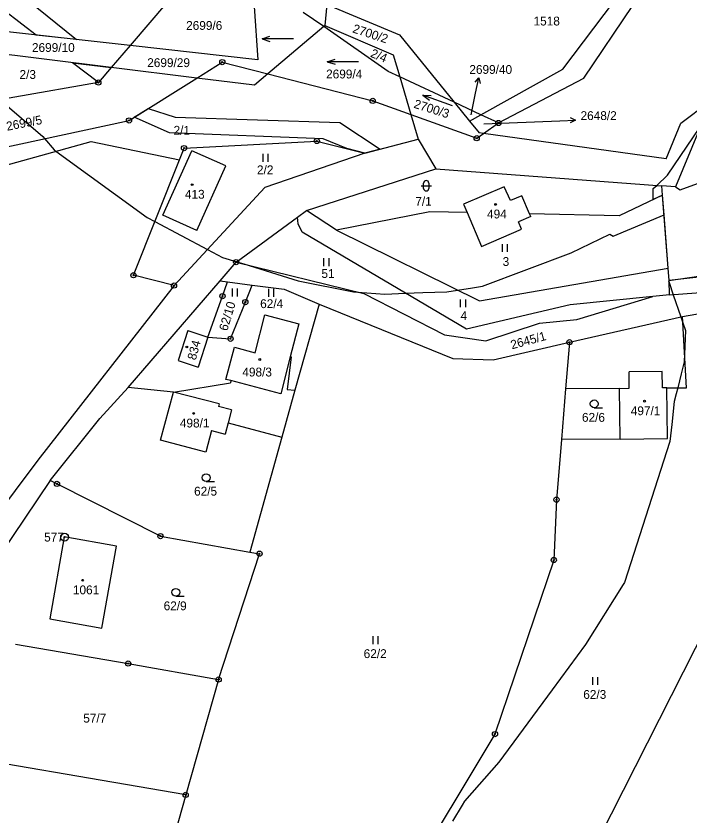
# Model space of a CAD drawing. Extents: x -439246 to -433691, y -1130252 to -1121148.
# Drawn here: x -437304 to -437174.5, y -1123082.2 to -1122928.4 of the extents above; entities that cross this region are included whole.
import ezdxf

# ---------------------------------------------------------------- set-up
doc = ezdxf.new("R2010")
doc.units = 0
for name, color, linetype in [('Vrstva 1', 7, 'Continuous'), ('Vrstva 16', 7, 'Continuous'), ('Vrstva 17', 7, 'Continuous'), ('Vrstva 18', 7, 'Continuous'), ('Vrstva 19', 7, 'Continuous'), ('Vrstva 24', 7, 'Continuous'), ('Vrstva 25', 7, 'Continuous'), ('Vrstva 3', 7, 'Continuous'), ('Vrstva 30', 7, 'Continuous'), ('Vrstva 37', 7, 'Continuous'), ('Vrstva 4', 7, 'Continuous'), ('Vrstva 52', 7, 'Continuous')]:
    doc.layers.add(name, color=color, linetype=linetype)

msp = doc.modelspace()

# ---------------------------------------------------------------- linework, layer by layer
at = {"layer": 'Vrstva 1'}
for p, q in [((-437258.03, -1122993.15), (-437256.14, -1122985.87)), ((-437256.14, -1122985.87), (-437249.63, -1122987.62)), ((-437249.63, -1122987.62), (-437251.27, -1122993.93)), ((-437263.64, -1122998.27), (-437262.01, -1122992.1)), ((-437262.01, -1122992.1), (-437258.03, -1122993.15)), ((-437251.27, -1122993.93), (-437253.11, -1123001.04)), ((-437251.27, -1122993.93), (-437251.13, -1122993.95)), ((-437262.73, -1122998.51), (-437263.64, -1122998.27)), ((-437262.73, -1122998.51), (-437262.78, -1122998.95)), ((-437253.11, -1123001.04), (-437262.73, -1122998.51))]:
    msp.add_line(p, q, dxfattribs=at)
for points in [[(-437274.85, -1122925.67), (-437282.06, -1122934.09)], [(-437244.23, -1122926.22), (-437244.61, -1122930.26)], [(-437244.23, -1122926.22), (-437230.31, -1122932.01)], [(-437198.9, -1122938.62), (-437188.95, -1122925.49)], [(-437258.19, -1122926.57), (-437257.54, -1122936.82)], [(-437244.85, -1122930.47), (-437248.77, -1122927.75)], [(-437194.87, -1122940.34), (-437185.44, -1122926.43)], [(-437282.06, -1122934.09), (-437312.61, -1122930.69)], [(-437244.85, -1122930.47), (-437255.59, -1122939.54)], [(-437244.61, -1122930.26), (-437244.85, -1122930.47)], [(-437232.47, -1122939.06), (-437244.85, -1122930.47)], [(-437244.61, -1122930.26), (-437231.49, -1122935.9)], [(-437230.31, -1122932.01), (-437219.76, -1122945.01)], [(-437285.67, -1122938.32), (-437311.01, -1122935.2)], [(-437282.06, -1122934.09), (-437285.67, -1122938.32)], [(-437257.54, -1122936.82), (-437282.06, -1122934.09)], [(-437231.49, -1122935.9), (-437230.25, -1122940.1)], [(-437285.67, -1122938.32), (-437288.16, -1122941.22)], [(-437269.23, -1122940.34), (-437285.67, -1122938.32)], [(-437255.59, -1122939.54), (-437258.16, -1122941.71)], [(-437255.59, -1122939.54), (-437235.43, -1122944.73)], [(-437230.25, -1122940.1), (-437232.47, -1122939.06)], [(-437214.66, -1122947.4), (-437198.9, -1122938.62)], [(-437288.16, -1122941.22), (-437320.38, -1122946.87)], [(-437282.26, -1122948.49), (-437269.23, -1122940.34)], [(-437258.16, -1122941.71), (-437269.23, -1122940.34)], [(-437230.25, -1122940.1), (-437228.1, -1122947.36)], [(-437219.76, -1122945.01), (-437230.25, -1122940.1)], [(-437211.28, -1122948.98), (-437194.87, -1122940.34)], [(-437176.24, -1122949.05), (-437165.34, -1122940.82)], [(-437235.43, -1122944.73), (-437228.1, -1122947.36)], [(-437219.76, -1122945.01), (-437216.84, -1122948.61)], [(-437214.66, -1122947.4), (-437219.76, -1122945.01)], [(-437228.1, -1122947.36), (-437226.71, -1122952.07)], [(-437228.1, -1122947.36), (-437215.45, -1122951.91)], [(-437216.84, -1122948.61), (-437214.66, -1122947.4)], [(-437211.28, -1122948.98), (-437214.66, -1122947.4)], [(-437176.35, -1122961.84), (-437135.14, -1122946.81)], [(-437329.9, -1122958.73), (-437282.26, -1122948.49)], [(-437216.84, -1122948.61), (-437215, -1122950.88)], [(-437214.15, -1122951), (-437211.28, -1122948.98)], [(-437179.01, -1122955.85), (-437176.24, -1122949.05)], [(-437172.69, -1122950.33), (-437177.26, -1122961.26)], [(-437236.95, -1122954.81), (-437226.71, -1122952.07)], [(-437226.71, -1122952.07), (-437223.3, -1122957.8)], [(-437215.45, -1122951.91), (-437214.15, -1122951)], [(-437214.15, -1122951), (-437215, -1122950.88)], [(-437179.01, -1122955.85), (-437214.15, -1122951)], [(-437311.24, -1122958.54), (-437289.57, -1122952.53)], [(-437289.57, -1122952.53), (-437272.58, -1122956.05)], [(-437272.58, -1122956.05), (-437271.69, -1122953.81)], [(-437271.69, -1122953.81), (-437246.16, -1122952.45)], [(-437246.16, -1122952.45), (-437236.95, -1122954.81)], [(-437275.79, -1122966.72), (-437270.22, -1122954.32)], [(-437263.69, -1122957.25), (-437270.22, -1122954.32)], [(-437236.95, -1122954.81), (-437256.14, -1122961.36)], [(-437281.42, -1122978.24), (-437272.58, -1122956.05)], [(-437269.26, -1122969.65), (-437263.69, -1122957.25)], [(-437248.17, -1122965.79), (-437223.3, -1122957.8)], [(-437223.3, -1122957.8), (-437179.86, -1122961.06)], [(-437256.14, -1122961.36), (-437273.61, -1122980.23)], [(-437210.17, -1122961.28), (-437217.99, -1122964.61)], [(-437208.96, -1122963.9), (-437210.17, -1122961.28)], [(-437177.26, -1122961.26), (-437179.86, -1122961.06)], [(-437179.72, -1122962.85), (-437179.86, -1122961.06)], [(-437177.26, -1122961.26), (-437176.35, -1122961.84)], [(-437206.75, -1122962.97), (-437208.96, -1122963.9)], [(-437205.28, -1122966.46), (-437206.75, -1122962.97)], [(-437179.72, -1122962.85), (-437188.05, -1122966.8)], [(-437178.64, -1122976.92), (-437179.72, -1122962.85)], [(-437217.99, -1122964.61), (-437217.3, -1122966.22)], [(-437249.89, -1122967.06), (-437248.17, -1122965.79)], [(-437242.42, -1122969.61), (-437248.17, -1122965.79)], [(-437224.46, -1122966.08), (-437242.42, -1122969.61)], [(-437217.3, -1122966.22), (-437224.46, -1122966.08)], [(-437217.3, -1122966.22), (-437214.54, -1122972.71)], [(-437269.26, -1122969.65), (-437275.79, -1122966.72)], [(-437261.66, -1122975.72), (-437249.89, -1122967.06)], [(-437249.79, -1122968.37), (-437249.89, -1122967.06)], [(-437205.07, -1122966.96), (-437207.44, -1122967.96)], [(-437188.05, -1122966.8), (-437205.28, -1122966.46)], [(-437205.07, -1122966.96), (-437205.28, -1122966.46)], [(-437249.02, -1122969.98), (-437249.79, -1122968.37)], [(-437206.81, -1122969.42), (-437207.44, -1122967.96)], [(-437217.43, -1122988.61), (-437249.02, -1122969.98)], [(-437242.42, -1122969.61), (-437214.94, -1122983.19)], [(-437214.54, -1122972.71), (-437206.81, -1122969.42)], [(-437109.79, -1122971.49), (-437178.47, -1122979.25)], [(-437264.77, -1122979.33), (-437261.66, -1122975.72)], [(-437261.66, -1122975.72), (-437237.11, -1122981.78)], [(-437214.94, -1122983.19), (-437178.64, -1122976.92)], [(-437178.47, -1122979.25), (-437178.64, -1122976.92)], [(-437178.37, -1122982.04), (-437107.5, -1122976.67)], [(-437273.61, -1122980.23), (-437281.42, -1122978.24)], [(-437282.4, -1122999.81), (-437264.77, -1122979.33)], [(-437264.77, -1122979.33), (-437263.32, -1122979.52)], [(-437264.3, -1122982.27), (-437263.32, -1122979.52)], [(-437263.32, -1122979.52), (-437258.59, -1122980.14)], [(-437178.37, -1122982.04), (-437178.47, -1122979.25)], [(-437273.61, -1122980.23), (-437299.79, -1123013.79)], [(-437259.91, -1122983.42), (-437258.59, -1122980.14)], [(-437258.59, -1122980.14), (-437252.48, -1122980.94)], [(-437252.48, -1122980.94), (-437245.75, -1122983.78)], [(-437267.1, -1122990.14), (-437264.3, -1122982.27)], [(-437237.11, -1122981.78), (-437221.65, -1122989.71)], [(-437181.57, -1122982.35), (-437197.47, -1122983.93)], [(-437196.2, -1122986.73), (-437181.57, -1122982.35)], [(-437178.37, -1122982.04), (-437181.57, -1122982.35)], [(-437262.75, -1122990.47), (-437259.91, -1122983.42)], [(-437245.75, -1122983.78), (-437250.37, -1123000.37)], [(-437245.75, -1122983.78), (-437220.01, -1122994.23)], [(-437197.47, -1122983.93), (-437217.43, -1122988.61)], [(-437197.62, -1122991.12), (-437175.91, -1122986.15)], [(-437175.91, -1122986.15), (-437169.68, -1122985.11)], [(-437175.14, -1122999.88), (-437175.91, -1122986.15)], [(-437213.72, -1122990.88), (-437203.38, -1122987.46)], [(-437203.38, -1122987.46), (-437196.2, -1122986.73)], [(-437270.95, -1122988.87), (-437272.84, -1122994.62)], [(-437270.95, -1122988.87), (-437267.1, -1122990.14)], [(-437267.1, -1122990.14), (-437268.99, -1122995.89)], [(-437267.1, -1122990.14), (-437262.75, -1122990.47)], [(-437221.65, -1122989.71), (-437213.72, -1122990.88)], [(-437212.28, -1122994.48), (-437197.62, -1122991.12)], [(-437197.62, -1122991.12), (-437198.36, -1123000.08)], [(-437272.84, -1122994.62), (-437268.99, -1122995.89)], [(-437251.13, -1122993.95), (-437251.85, -1123000.2)], [(-437220.01, -1122994.23), (-437212.28, -1122994.48)], [(-437287.89, -1123005.76), (-437282.4, -1122999.81)], [(-437273.72, -1123000.7), (-437282.4, -1122999.81)], [(-437273.72, -1123000.7), (-437262.78, -1122998.95)], [(-437187.98, -1122999.99), (-437198.36, -1123000.08)], [(-437187.89, -1123009.74), (-437187.98, -1122999.99)], [(-437178.9, -1122999.91), (-437175.14, -1122999.88)], [(-437178.81, -1123009.66), (-437178.9, -1122999.91)], [(-437276.23, -1123009.95), (-437273.72, -1123000.7)], [(-437250.37, -1123000.37), (-437252.88, -1123009.37)], [(-437251.85, -1123000.2), (-437250.37, -1123000.37)], [(-437198.36, -1123000.08), (-437199.17, -1123009.84)], [(-437297.44, -1123017.68), (-437287.89, -1123005.76)], [(-437263.24, -1123006.65), (-437263.8, -1123008.78)], [(-437263.24, -1123006.65), (-437252.88, -1123009.37)], [(-437266.4, -1123008.1), (-437267.48, -1123012.24)], [(-437266.4, -1123008.1), (-437263.8, -1123008.78)], [(-437267.48, -1123012.24), (-437276.23, -1123009.95)], [(-437252.88, -1123009.37), (-437259.03, -1123031.45)], [(-437199.17, -1123009.84), (-437200.12, -1123021.39)], [(-437187.89, -1123009.74), (-437199.17, -1123009.84)], [(-437187.89, -1123009.74), (-437178.81, -1123009.66)], [(-437299.79, -1123013.79), (-437317.46, -1123037.38)], [(-437297.44, -1123017.68), (-437312.06, -1123039.44)], [(-437296.11, -1123018.35), (-437297.44, -1123017.68)], [(-437276.23, -1123028.39), (-437296.11, -1123018.35)], [(-437200.12, -1123021.39), (-437200.63, -1123032.99)], [(-437294.72, -1123028.55), (-437297.46, -1123044.32)], [(-437284.7, -1123030.35), (-437294.72, -1123028.55)], [(-437276.23, -1123028.39), (-437259.03, -1123031.45)], [(-437287.48, -1123046.06), (-437284.7, -1123030.35)], [(-437265.04, -1123055.96), (-437257.17, -1123031.78)], [(-437259.03, -1123031.45), (-437257.17, -1123031.78)], [(-437200.63, -1123032.99), (-437211.94, -1123066.45)], [(-437297.46, -1123044.32), (-437287.48, -1123046.06)], [(-437198.76, -1123099.99), (-437171.1, -1123045.39)], [(-437304.11, -1123049.18), (-437282.43, -1123052.89)], [(-437282.43, -1123052.89), (-437265.04, -1123055.96)], [(-437265.04, -1123055.96), (-437271.37, -1123078.13)], [(-437211.94, -1123066.45), (-437245.88, -1123122.92)], [(-437271.37, -1123078.13), (-437324.49, -1123069.01)], [(-437271.37, -1123078.13), (-437275.03, -1123091.06)]]:
    msp.add_lwpolyline(points, dxfattribs=at)
at = {"layer": 'Vrstva 16'}
for p, q in [((-437215.65, -1122943.23), (-437215.04, -1122940.29)), ((-437199.49, -1122948.54), (-437196.49, -1122948.42))]:
    msp.add_line(p, q, dxfattribs=at)
for points in [[(-437215.73, -1122941.17), (-437215.04, -1122940.29), (-437214.75, -1122941.37)], [(-437216.53, -1122947.42), (-437215.65, -1122943.23)], [(-437214.05, -1122949.14), (-437199.49, -1122948.54)], [(-437197.51, -1122947.96), (-437196.49, -1122948.42), (-437197.47, -1122948.96)]]:
    msp.add_lwpolyline(points, dxfattribs=at)
at = {"layer": 'Vrstva 24'}
for centre, radius in [((-437264.34, -1122937.28), 0.5), ((-437264.34, -1122937.28), 0.1), ((-437288.16, -1122941.22), 0.5), ((-437288.16, -1122941.22), 0.1), ((-437235.43, -1122944.73), 0.5), ((-437235.43, -1122944.73), 0.1), ((-437282.26, -1122948.49), 0.5), ((-437282.26, -1122948.49), 0.1), ((-437211.28, -1122948.98), 0.5), ((-437211.28, -1122948.98), 0.1), ((-437246.16, -1122952.45), 0.5), ((-437246.16, -1122952.45), 0.1), ((-437215.45, -1122951.91), 0.5), ((-437215.45, -1122951.91), 0.1), ((-437271.69, -1122953.81), 0.5), ((-437271.69, -1122953.81), 0.1), ((-437261.66, -1122975.72), 0.5), ((-437261.66, -1122975.72), 0.1), ((-437281.42, -1122978.24), 0.5), ((-437281.42, -1122978.24), 0.1), ((-437273.61, -1122980.23), 0.5), ((-437273.61, -1122980.23), 0.1), ((-437264.3, -1122982.27), 0.5), ((-437264.3, -1122982.27), 0.1), ((-437259.91, -1122983.42), 0.5), ((-437259.91, -1122983.42), 0.1), ((-437262.75, -1122990.47), 0.5), ((-437262.75, -1122990.47), 0.1), ((-437197.62, -1122991.12), 0.5), ((-437197.62, -1122991.12), 0.1), ((-437296.11, -1123018.35), 0.5), ((-437296.11, -1123018.35), 0.1), ((-437200.12, -1123021.39), 0.5), ((-437200.12, -1123021.39), 0.1), ((-437294.65, -1123028.59), 0.75), ((-437294.65, -1123028.59), 0.1), ((-437276.23, -1123028.39), 0.5), ((-437276.23, -1123028.39), 0.1), ((-437257.17, -1123031.78), 0.5), ((-437257.17, -1123031.78), 0.1), ((-437200.63, -1123032.99), 0.5), ((-437200.63, -1123032.99), 0.1), ((-437282.43, -1123052.89), 0.5), ((-437282.43, -1123052.89), 0.1), ((-437265.04, -1123055.96), 0.5), ((-437265.04, -1123055.96), 0.1), ((-437211.94, -1123066.45), 0.5), ((-437211.94, -1123066.45), 0.1), ((-437271.37, -1123078.13), 0.5), ((-437271.37, -1123078.13), 0.1)]:
    msp.add_circle(centre, radius, dxfattribs=at)
at = {"layer": 'Vrstva 25'}
for p, q in [((-437256.5, -1122956.44), (-437256.5, -1122954.94)), ((-437255.5, -1122956.44), (-437255.5, -1122954.94)), ((-437226.14, -1122961.05), (-437224.14, -1122961.05)), ((-437225.64, -1122961.55), (-437225.64, -1122960.55)), ((-437224.64, -1122960.55), (-437224.64, -1122961.55)), ((-437210.51, -1122973.76), (-437210.51, -1122972.26)), ((-437209.51, -1122973.76), (-437209.51, -1122972.26)), ((-437244.82, -1122976.5), (-437244.82, -1122975)), ((-437243.82, -1122976.5), (-437243.82, -1122975)), ((-437262.4, -1122982.31), (-437262.4, -1122980.81)), ((-437261.4, -1122982.31), (-437261.4, -1122980.81)), ((-437255.41, -1122982.39), (-437255.41, -1122980.89)), ((-437254.41, -1122982.39), (-437254.41, -1122980.89)), ((-437218.54, -1122984.41), (-437218.54, -1122982.91)), ((-437217.54, -1122984.41), (-437217.54, -1122982.91)), ((-437192.86, -1123003.72), (-437191.26, -1123003.72)), ((-437267.45, -1123017.91), (-437265.85, -1123017.91)), ((-437273.28, -1123039.95), (-437271.68, -1123039.95)), ((-437235.36, -1123049.14), (-437235.36, -1123047.64)), ((-437234.36, -1123049.14), (-437234.36, -1123047.64)), ((-437193.16, -1123056.98), (-437193.16, -1123055.48)), ((-437192.16, -1123056.98), (-437192.16, -1123055.48))]:
    msp.add_line(p, q, dxfattribs=at)
for points in [[(-437256.68, -1122932.82), (-437255.18, -1122932.32)], [(-437250.68, -1122932.82), (-437256.68, -1122932.82), (-437255.18, -1122933.32)], [(-437244.17, -1122937.2), (-437242.67, -1122936.7)], [(-437238.17, -1122937.2), (-437244.17, -1122937.2), (-437242.67, -1122937.7)], [(-437220.12, -1122945.66), (-437225.78, -1122943.64), (-437224.53, -1122944.62)], [(-437225.78, -1122943.64), (-437224.2, -1122943.68)]]:
    msp.add_lwpolyline(points, dxfattribs=at)
for centre, radius in [((-437270.12, -1122960.84), 0.175), ((-437211.81, -1122964.63), 0.175), ((-437271.15, -1122992.04), 0.175), ((-437257.14, -1122994.45), 0.175), ((-437192.86, -1123002.97), 0.75), ((-437183.18, -1123002.45), 0.175), ((-437269.84, -1123004.81), 0.175), ((-437267.45, -1123017.16), 0.75), ((-437291.17, -1123036.88), 0.175), ((-437273.28, -1123039.2), 0.75)]:
    msp.add_circle(centre, radius, dxfattribs=at)
for centre, start, end in [((-437225.14, -1122960.55), 0, 180), ((-437225.14, -1122961.55), 180, 0)]:
    msp.add_arc(centre, 0.5, start, end, dxfattribs=at)
at = {"layer": 'Vrstva 3'}
for points in [[(-437275.79, -1122966.72), (-437270.22, -1122954.32)], [(-437263.69, -1122957.25), (-437270.22, -1122954.32)], [(-437269.26, -1122969.65), (-437263.69, -1122957.25)], [(-437210.17, -1122961.28), (-437217.99, -1122964.61)], [(-437208.96, -1122963.9), (-437210.17, -1122961.28)], [(-437206.75, -1122962.97), (-437208.96, -1122963.9)], [(-437205.28, -1122966.46), (-437206.75, -1122962.97)], [(-437217.99, -1122964.61), (-437217.3, -1122966.22)], [(-437217.3, -1122966.22), (-437214.54, -1122972.71)], [(-437269.26, -1122969.65), (-437275.79, -1122966.72)], [(-437205.07, -1122966.96), (-437207.44, -1122967.96)], [(-437205.07, -1122966.96), (-437205.28, -1122966.46)], [(-437206.81, -1122969.42), (-437207.44, -1122967.96)], [(-437214.54, -1122972.71), (-437206.81, -1122969.42)], [(-437258.03, -1122993.15), (-437256.14, -1122985.87)], [(-437256.14, -1122985.87), (-437249.63, -1122987.62)], [(-437249.63, -1122987.62), (-437251.27, -1122993.93)], [(-437270.95, -1122988.87), (-437272.84, -1122994.62)], [(-437270.95, -1122988.87), (-437267.1, -1122990.14)], [(-437267.1, -1122990.14), (-437268.99, -1122995.89)], [(-437263.64, -1122998.27), (-437262.01, -1122992.1)], [(-437262.01, -1122992.1), (-437258.03, -1122993.15)], [(-437272.84, -1122994.62), (-437268.99, -1122995.89)], [(-437251.27, -1122993.93), (-437253.11, -1123001.04)], [(-437179.78, -1122996.73), (-437186.15, -1122996.79)], [(-437186.13, -1122999.97), (-437186.15, -1122996.79)], [(-437179.75, -1122999.92), (-437179.78, -1122996.73)], [(-437262.73, -1122998.51), (-437263.64, -1122998.27)], [(-437253.11, -1123001.04), (-437262.73, -1122998.51)], [(-437187.98, -1122999.99), (-437186.13, -1122999.97)], [(-437187.89, -1123009.74), (-437187.98, -1122999.99)], [(-437178.9, -1122999.91), (-437179.75, -1122999.92)], [(-437178.81, -1123009.66), (-437178.9, -1122999.91)], [(-437276.23, -1123009.95), (-437273.72, -1123000.7)], [(-437264.97, -1123002.99), (-437273.72, -1123000.7)], [(-437264.97, -1123002.99), (-437265.1, -1123003.48)], [(-437262.58, -1123004.14), (-437265.1, -1123003.48)], [(-437262.58, -1123004.14), (-437263.24, -1123006.65)], [(-437263.24, -1123006.65), (-437263.8, -1123008.78)], [(-437266.4, -1123008.1), (-437267.48, -1123012.24)], [(-437266.4, -1123008.1), (-437263.8, -1123008.78)], [(-437267.48, -1123012.24), (-437276.23, -1123009.95)], [(-437187.89, -1123009.74), (-437178.81, -1123009.66)], [(-437294.72, -1123028.55), (-437297.46, -1123044.32)], [(-437284.7, -1123030.35), (-437294.72, -1123028.55)], [(-437287.48, -1123046.06), (-437284.7, -1123030.35)], [(-437297.46, -1123044.32), (-437287.48, -1123046.06)]]:
    msp.add_lwpolyline(points, dxfattribs=at)
at = {"layer": 'Vrstva 30'}
for points in [[(-437326.01, -1122911.1), (-437325.73, -1122910.14), (-437324.74, -1122906.81), (-437321.23, -1122909.64), (-437292.33, -1122932.95)], [(-437300.09, -1122932.08), (-437310.18, -1122924.35), (-437326.01, -1122911.1)], [(-437292.33, -1122932.95), (-437300.09, -1122932.08)], [(-437293.15, -1122937.4), (-437285.67, -1122938.32)], [(-437288.16, -1122941.22), (-437293.15, -1122937.4)], [(-437285.67, -1122938.32), (-437288.16, -1122941.22)], [(-437281.3, -1122947.89), (-437278.61, -1122946.2)], [(-437278.61, -1122946.2), (-437273.39, -1122947.84), (-437241.75, -1122948.87), (-437234.02, -1122954.03), (-437236.95, -1122954.81)], [(-437236.95, -1122954.81), (-437240.41, -1122953.92), (-437244.96, -1122952.06), (-437274.46, -1122950.86), (-437281.3, -1122947.89)]]:
    msp.add_lwpolyline(points, dxfattribs=at)
at = {"layer": 'Vrstva 37'}
for centre in [(-437270.12, -1122960.84), (-437211.81, -1122964.63), (-437271.15, -1122992.04), (-437257.14, -1122994.45), (-437183.18, -1123002.45), (-437269.84, -1123004.81), (-437291.17, -1123036.88)]:
    msp.add_circle(centre, 0.175, dxfattribs=at)
at = {"layer": 'Vrstva 4'}
for points in [[(-437269.23, -1122940.34), (-437264.34, -1122937.28)], [(-437264.34, -1122937.28), (-437255.59, -1122939.54)], [(-437179.78, -1122996.73), (-437186.15, -1122996.79)], [(-437186.13, -1122999.97), (-437186.15, -1122996.79)], [(-437179.75, -1122999.92), (-437179.78, -1122996.73)], [(-437187.98, -1122999.99), (-437186.13, -1122999.97)], [(-437178.9, -1122999.91), (-437179.75, -1122999.92)], [(-437264.97, -1123002.99), (-437273.72, -1123000.7)], [(-437264.97, -1123002.99), (-437265.1, -1123003.48)], [(-437262.58, -1123004.14), (-437265.1, -1123003.48)], [(-437262.58, -1123004.14), (-437263.24, -1123006.65)]]:
    msp.add_lwpolyline(points, dxfattribs=at)
at = {"layer": 'Vrstva 52'}
for points in [[(-437028.75, -1122939.98), (-437042.97, -1122942.74), (-437046.69, -1122952.1), (-437050.58, -1122952.86), (-437053.42, -1122958.03), (-437056.55, -1122963.74), (-437065.02, -1122967.81), (-437071.67, -1122971.01), (-437071.77, -1122971), (-437071.91, -1122970.98), (-437085.56, -1122974.18), (-437087.62, -1122974.29), (-437089.82, -1122974.4), (-437093.24, -1122973.76), (-437101.77, -1122970.56), (-437108.59, -1122969.28), (-437112.85, -1122969.28), (-437120.53, -1122970.56), (-437125.72, -1122971.95), (-437131.62, -1122973.54), (-437148.04, -1122974.82), (-437176.72, -1122979.05), (-437176.78, -1122979.06), (-437178.47, -1122979.31)], [(-437307.04, -1122944.53), (-437298.82, -1122951.58), (-437298.48, -1122951.98), (-437296.68, -1122954.14), (-437296.32, -1122954.4), (-437278.77, -1122967.15), (-437277.31, -1122967.92), (-437267.18, -1122973.28), (-437264.27, -1122974.82), (-437261.57, -1122975.65), (-437260.17, -1122976.09), (-437249.76, -1122979.3), (-437239.1, -1122981.43), (-437238.27, -1122981.49)], [(-437179.43, -1122966.63), (-437179.72, -1122962.85), (-437181.52, -1122963.7), (-437181.52, -1122961.6), (-437180.86, -1122960.98), (-437178.75, -1122959.04), (-437172.57, -1122949.87)], [(-437238.27, -1122981.49), (-437233.13, -1122981.86), (-437229.12, -1122981.72), (-437225.8, -1122981.6), (-437221.19, -1122981.43), (-437219.14, -1122981.11), (-437216.25, -1122980.66), (-437214.36, -1122980.37), (-437197.3, -1122973.97), (-437189.84, -1122970.34), (-437189.2, -1122970.77), (-437182.95, -1122968.12), (-437179.43, -1122966.63)], [(-437178.47, -1122979.31), (-437178.47, -1122979.25), (-437178.64, -1122976.92), (-437179.43, -1122966.63)], [(-437178.47, -1122979.31), (-437178.57, -1122979.32), (-437178.45, -1122979.67), (-437177.67, -1122981.99), (-437176.24, -1122986.23), (-437175.84, -1122987.42), (-437175.34, -1122988.9), (-437175.5, -1122993.43), (-437175.55, -1122994.87), (-437176.13, -1122997.2), (-437176.81, -1122999.89), (-437177.09, -1123001.03), (-437177.47, -1123002.55), (-437177.96, -1123006.93), (-437178.33, -1123010.22), (-437187.07, -1123037.31), (-437187.32, -1123037.71), (-437194.53, -1123049.25), (-437200.95, -1123057.97), (-437211.17, -1123071.85), (-437217.78, -1123079.32), (-437218.26, -1123080.11), (-437220.12, -1123083.16)]]:
    msp.add_lwpolyline(points, dxfattribs=at)

# ---------------------------------------------------------------- texts
at = {"layer": 'Vrstva 16'}
for s, p in [('2699/40', (-437216.86, -1122939.55)), ('2648/2', (-437195.49, -1122948.42))]:
    msp.add_text(s, height=1.7, dxfattribs=at).set_placement(p)
msp.add_text('2645/1', height=1.7, rotation=15.3243, dxfattribs=at).set_placement((-437208.67, -1122992.5))
at = {"layer": 'Vrstva 17'}
msp.add_text('577', height=1.7, dxfattribs=at).set_placement((-437298.58, -1123029.44))
at = {"layer": 'Vrstva 18'}
for s, height, p in [('2699/6', 1.7, (-437271.29, -1122931.09)), ('1518', 1.7, (-437204.52, -1122930.24)), ('2699/10', 1.7, (-437300.92, -1122935.33)), ('2699/29', 1.7, (-437278.77, -1122938.24)), ('2/3', 1.7, (-437303.31, -1122940.51)), ('2699/4', 1.7, (-437244.39, -1122940.42)), ('2699/40', 0.1, (-437216.8, -1122947.42)), ('2648/2', 0.1, (-437214.28, -1122949.14)), ('2/1', 1.7, (-437273.71, -1122951.24)), ('2/2', 1.7, (-437257.68, -1122958.84)), ('7/1', 1.7, (-437227.25, -1122964.9)), ('3', 1.7, (-437210.46, -1122976.46)), ('51', 1.7, (-437245.29, -1122978.78)), ('62/4', 1.7, (-437257.06, -1122984.57)), ('4', 1.7, (-437218.55, -1122986.86)), ('62/6', 1.7, (-437195.22, -1123006.42)), ('62/5', 1.7, (-437269.76, -1123020.61)), ('62/9', 1.7, (-437275.61, -1123042.65)), ('62/2', 1.7, (-437237.17, -1123051.84)), ('62/3', 1.7, (-437194.97, -1123059.68)), ('57/7', 1.7, (-437291.06, -1123064.24))]:
    msp.add_text(s, height=height, dxfattribs=at).set_placement(p)
for s, rotation, p in [('2700/2', 341.9014, (-437239.44, -1122931.54)), ('2/4', 337.698, (-437236.01, -1122936.22)), ('2700/3', 342.6307, (-437227.67, -1122946.02)), ('2699/5', 11.0894, (-437305.68, -1122950.49)), ('62/10', 73.2527, (-437263.39, -1122989.08))]:
    msp.add_text(s, height=1.7, rotation=rotation, dxfattribs=at).set_placement(p)
at = {"layer": 'Vrstva 19'}
for s, p in [('413', (-437271.52, -1122963.54)), ('494', (-437213.46, -1122967.33)), ('498/3', (-437260.49, -1122997.71)), ('497/1', (-437185.84, -1123005.15)), ('498/1', (-437272.49, -1123007.51)), ('1061', (-437293.05, -1123039.58))]:
    msp.add_text(s, height=1.7, dxfattribs=at).set_placement(p)
msp.add_text('834', height=1.7, rotation=74.8238, dxfattribs=at).set_placement((-437269.45, -1122994.68))

doc.saveas('drawing.dxf')
